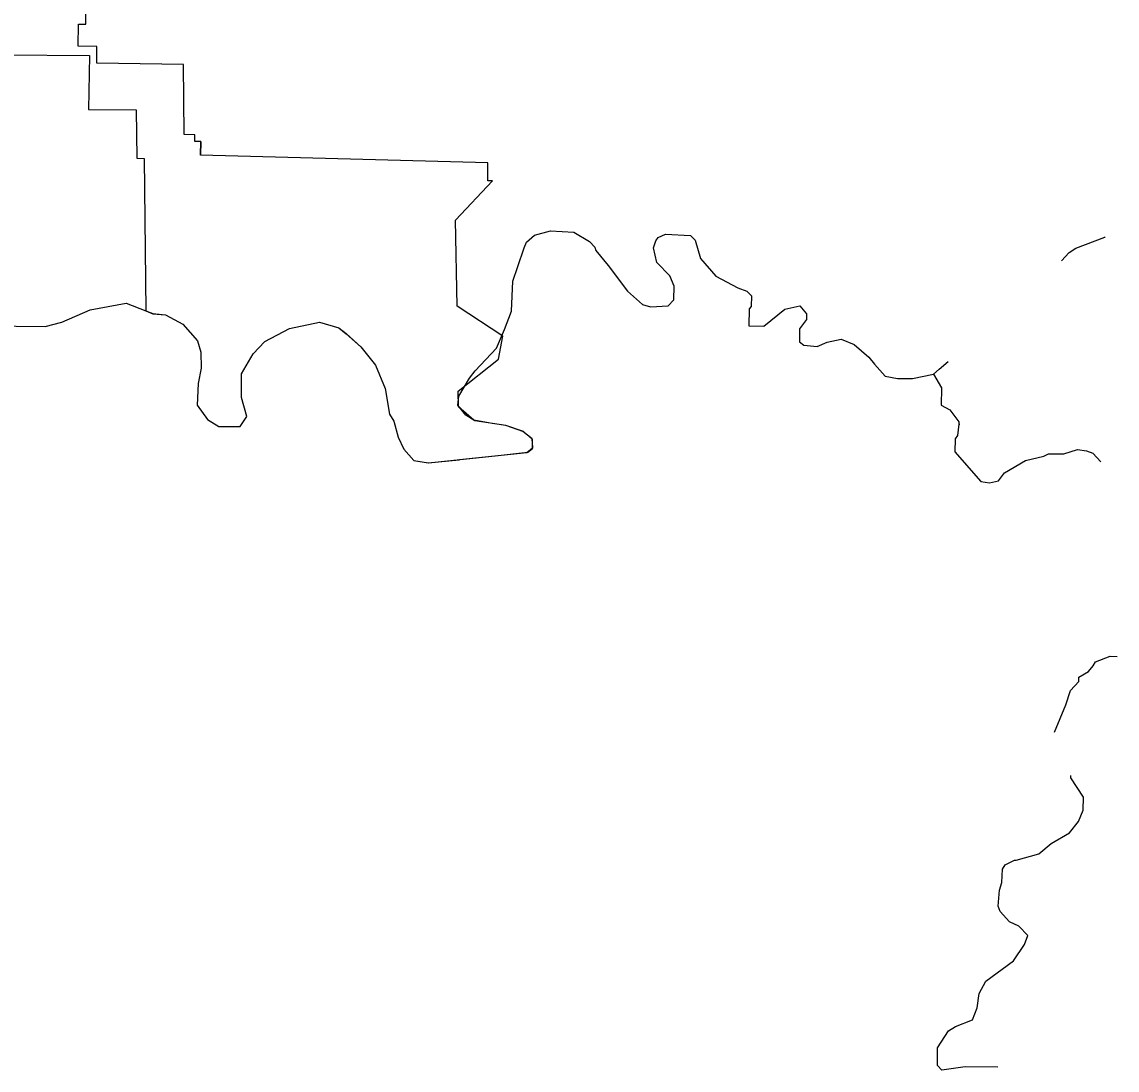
# Model space of a CAD drawing. Extents: x 331323 to 388339, y 121519 to 205315.
# Drawn here: x 372298 to 388339, y 171983 to 187338 of the extents above; entities that cross this region are included whole.
import ezdxf

# ---------------------------------------------------------------- set-up
doc = ezdxf.new("R2010")
doc.units = 0
doc.layers.add('Level 21', color=7, linetype='Continuous')
doc.layers.add('Level 57', color=7, linetype='Continuous')

msp = doc.modelspace()

# ---------------------------------------------------------------- linework, layer by layer
at = {"layer": 'Level 21'}
for points in [[(373395, 186978), (373124, 186982), (373126, 187302), (373235, 187302), (373235, 187558)], [(374915, 185383), (374917, 185585), (374831, 185584), (374831, 185681), (374677, 185688), (374666, 186715), (373397, 186733), (373395, 186978)], [(371699, 182789), (371625, 185040), (370949, 185041), (370946, 185590), (371044, 185593), (371050, 186319), (371699, 186318), (371696, 186120), (372024, 186112), (372043, 186857), (373286, 186844)], [(373286, 186844), (373272, 186053), (373974, 186051), (373981, 185343), (374087, 185337)], [(374917, 185585), (374915, 185383)], [(374087, 185337), (374115, 183104), (374215, 183064), (374399, 183045)], [(378671, 183172), (378648, 184432), (379189, 185008), (379125, 185007), (379125, 185275), (374915, 185383)], [(374399, 183045), (374657, 182909), (374871, 182665), (374920, 182498), (374926, 182265), (374882, 182040), (374863, 181724), (375019, 181514), (375185, 181412), (375494, 181410), (375595, 181559), (375514, 181834), (375517, 182184), (375687, 182475), (375855, 182656), (376216, 182845), (376659, 182941), (376941, 182855), (377049, 182771), (377264, 182577), (377478, 182308), (377617, 181965), (377680, 181590)], [(378689, 181930), (379278, 182398), (379341, 182733), (378671, 183172)], [(378253, 180876), (379228, 180982), (379710, 181035), (379777, 181089), (379781, 181101), (379774, 181228), (379636, 181336), (379384, 181424), (379188, 181454), (378916, 181501), (378693, 181699), (378689, 181930)], [(377680, 181590), (377746, 181489), (377811, 181256), (377892, 181080), (378041, 180912), (378253, 180876)]]:
    msp.add_lwpolyline(points, dxfattribs=at)
at = {"layer": 'Level 57'}
for points in [[(378707, 180925), (379693, 181030), (379777, 181096), (379778, 181221), (379646, 181338), (379388, 181424), (378930, 181495), (378798, 181579), (378682, 181722), (378700, 181855), (378853, 182121), (378937, 182228), (379249, 182559), (379368, 182833), (379471, 183098), (379491, 183540), (379560, 183756), (379654, 184030), (379688, 184113), (379806, 184212), (380040, 184277), (380382, 184257), (380614, 184121), (380689, 184037), (380705, 183987), (380886, 183769), (381166, 183391), (381390, 183198), (381506, 183163), (381765, 183178), (381849, 183268), (381851, 183468), (381786, 183619), (381596, 183812), (381547, 184030), (381582, 184129), (381616, 184179), (381724, 184228), (382091, 184208), (382157, 184141), (382238, 183873), (382461, 183613), (382785, 183443), (382918, 183392), (382984, 183325), (382982, 183167), (382949, 183134), (382946, 182884)], [(387526, 183838), (387635, 183958), (387736, 184024), (388162, 184186), (388165, 184187)], [(371699, 182789), (371770, 182835), (371963, 182900), (372213, 182881), (372638, 182877), (372881, 182941), (373299, 183121), (373826, 183216), (374112, 183104)], [(374113, 183103), (374216, 183063), (374399, 183044)], [(374399, 183044), (374657, 182909), (374871, 182665), (374920, 182498), (374926, 182264), (374882, 182040), (374863, 181723), (375019, 181514), (375185, 181412), (375494, 181409), (375595, 181558), (375514, 181834), (375517, 182184), (375687, 182474), (375855, 182656), (376216, 182844), (376659, 182940), (376941, 182855), (377049, 182770), (377264, 182577), (377478, 182308), (377617, 181965), (377680, 181590)], [(382946, 182884), (383163, 182882), (383474, 183129), (383691, 183177), (383790, 183059), (383790, 182976), (383688, 182843), (383686, 182652), (383753, 182601), (383944, 182583), (384095, 182648), (384296, 182688), (384487, 182611), (384702, 182426), (384784, 182325), (384941, 182149), (385124, 182114), (385341, 182112), (385650, 182176)], [(385650, 182176), (385734, 182250), (385865, 182363)], [(385650, 182176), (385765, 181975), (385763, 181725), (385887, 181657), (386019, 181481), (386019, 181447)], [(377680, 181590), (377746, 181489), (377811, 181255), (377892, 181079), (378041, 180911), (378249, 180876), (378703, 180924)], [(386019, 181447), (386001, 181281), (385967, 181231), (385965, 181040), (386345, 180603), (386470, 180585), (386603, 180617), (386688, 180733), (386998, 180913), (387265, 180978), (387333, 181010), (387558, 181008), (387758, 181073), (387892, 181055), (387983, 181021), (388099, 180892)], [(386019, 181447), (386036, 181447)], [(387420, 176935), (387590, 177333), (387659, 177541), (387777, 177673), (387778, 177740), (387920, 177822), (387988, 177904), (388022, 177962), (388239, 178044), (388339, 178043)], [(386591, 172025), (386115, 172030), (385773, 171983), (385707, 172050), (385709, 172308), (385870, 172557), (385971, 172623), (386222, 172720), (386290, 172895), (386317, 173103), (386419, 173285), (386822, 173582), (386983, 173822), (387034, 173955), (386902, 174089), (386761, 174157), (386628, 174308), (386596, 174384), (386615, 174617), (386649, 174733), (386659, 174925), (386702, 174991), (386836, 175056), (386861, 175056), (387195, 175153), (387372, 175302), (387640, 175458), (387775, 175623), (387843, 175789), (387845, 175981), (387664, 176266), (387664, 176299)]]:
    msp.add_lwpolyline(points, dxfattribs=at)

doc.saveas('drawing.dxf')
